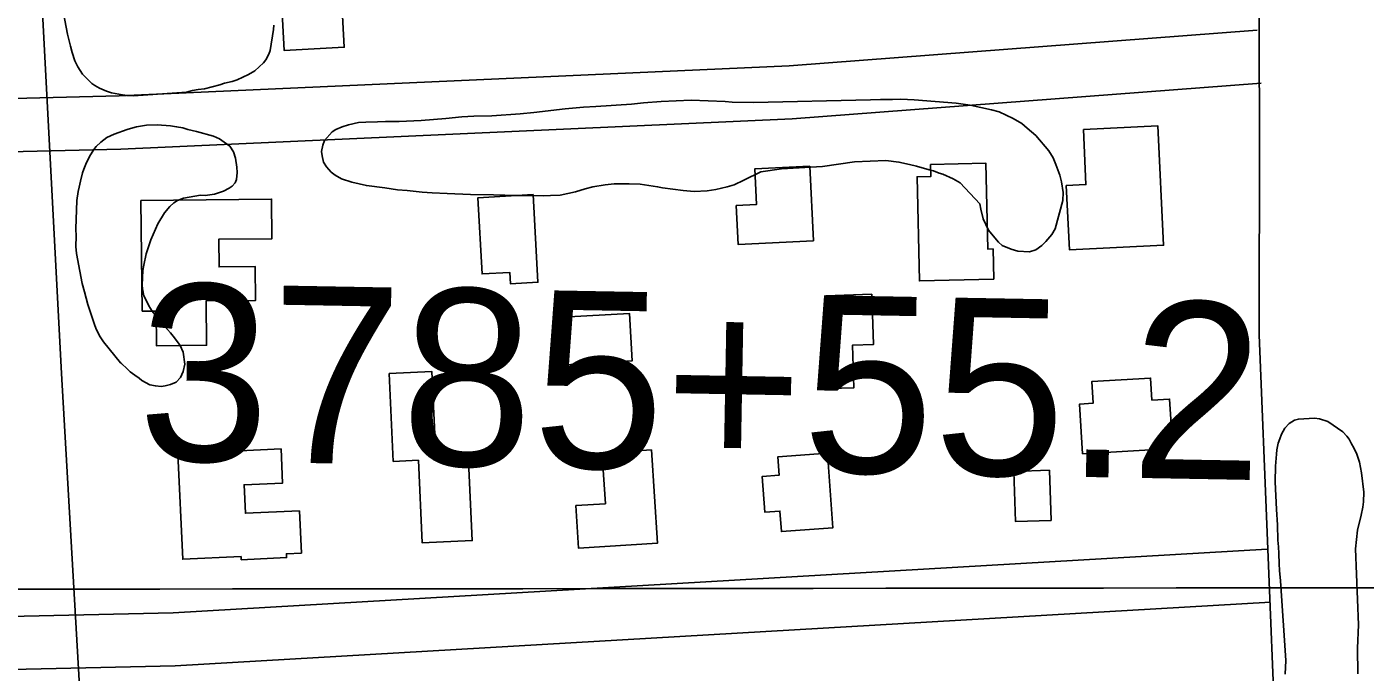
# Model space of a CAD drawing. Extents: x 3297716 to 3335574, y 688621 to 713991.
# Drawn here: x 3321172 to 3321928, y 709123 to 709488 of the extents above; entities that cross this region are included whole.
import ezdxf

# ---------------------------------------------------------------- set-up
doc = ezdxf.new("R2010")
doc.units = 0
for name, color, linetype in [('V-BLDG-OTLN', 7, 'Continuous'), ('V-GRID-MAJR', 7, 'Continuous'), ('V-ROAD-CNTR', 7, 'Continuous'), ('V-SITE-VEGE', 7, 'Continuous'), ('V-SURV-IDEN', 7, 'Continuous')]:
    doc.layers.add(name, color=color, linetype=linetype)

msp = doc.modelspace()

# ---------------------------------------------------------------- linework, layer by layer
at = {"layer": 'V-BLDG-OTLN'}
for points in [[(3321347.565, 709543.546), (3321351.198, 709476.165), (3321317.197, 709474.332), (3321313.562, 709541.711)], [(3321769.037, 709429.72), (3321811.1380000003, 709431.729), (3321814.355, 709364.291), (3321761.113, 709361.7490000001), (3321759.387, 709397.991), (3321770.526, 709398.5210000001)], [(3321718.404, 709345.056), (3321676.344, 709344.095), (3321675.001, 709402.982), (3321682.857, 709403.16), (3321682.703, 709409.838), (3321713.931, 709410.551), (3321715.037, 709362.073), (3321718.015, 709362.142)], [(3321614.454, 709408.8740000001), (3321616.463, 709366.773), (3321573.862, 709364.7390000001), (3321572.818, 709386.6510000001), (3321584.25, 709387.196), (3321583.285, 709407.387)], [(3321236.889, 709326.995), (3321236.215, 709389.53), (3321310.096, 709390.327), (3321310.336, 709367.9670000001), (3321280.265, 709367.643), (3321280.433, 709352.007), (3321300.872, 709352.226), (3321301.079, 709333.089), (3321273.103, 709332.784), (3321273.3740000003, 709307.7660000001), (3321245.034, 709307.461), (3321244.821, 709327.081)], [(3321457.919, 709392.8420000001), (3321460.688, 709343.356), (3321445.137, 709342.486), (3321444.775, 709348.931), (3321429.1550000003, 709348.056), (3321426.748, 709391.099)], [(3321649.4050000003, 709336.5750000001), (3321650.384, 709308.171), (3321638.526, 709307.7660000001), (3321639.3510000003, 709283.78), (3321625.284, 709283.294), (3321623.483, 709335.684)], [(3321474.498, 709323.5480000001), (3321512.404, 709325.721), (3321513.944, 709298.892), (3321476.038, 709296.7170000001)], [(3321376.585, 709291.708), (3321400.794, 709292.848), (3321403.02, 709245.636), (3321421.256, 709246.498), (3321423.572, 709197.377), (3321395.299, 709196.0430000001), (3321393.094, 709242.779), (3321378.926, 709242.109)], [(3321816.514, 709249.2440000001), (3321768.6010000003, 709246.416), (3321766.9420000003, 709274.519), (3321774.573, 709274.969), (3321773.846, 709287.286), (3321807.052, 709289.2440000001), (3321807.787, 709276.763), (3321817.808, 709277.355), (3321818.811, 709260.367), (3321815.866, 709260.193)], [(3321325.835, 709214.262), (3321326.947, 709190.3420000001), (3321318.5160000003, 709189.951), (3321318.6180000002, 709187.751), (3321292.93, 709186.559), (3321292.848, 709188.351), (3321259.923, 709186.823), (3321257.1520000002, 709246.482), (3321315.487, 709249.189), (3321316.382, 709229.915), (3321294.569, 709228.904), (3321295.3140000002, 709212.845)], [(3321524.977, 709248.675), (3321528.272, 709195.873), (3321483.667, 709193.088), (3321482.163, 709217.156), (3321498.8340000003, 709218.197), (3321497.472, 709240.061), (3321499.549, 709240.1900000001), (3321499.1210000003, 709247.059)], [(3321624.311, 709246.697), (3321627.3710000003, 709204.5530000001), (3321598.301, 709202.4450000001), (3321597.455, 709214.103), (3321588.9620000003, 709213.486), (3321587.502, 709233.6140000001), (3321597.066, 709234.306), (3321596.3170000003, 709244.667)], [(3321749.849, 709237.177), (3321750.824, 709208.774), (3321730.77, 709208.086), (3321729.795, 709236.4890000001)]]:
    msp.add_lwpolyline(points, close=True, dxfattribs=at)
at = {"layer": 'V-GRID-MAJR'}
msp.add_spline([(3301840.245, 709153.404), (3307091.973, 709156.841), (3312343.699, 709161.042), (3317595.4250000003, 709166.008), (3322847.151, 709171.736), (3328098.875, 709178.229), (3333350.598, 709185.486), (3333350.599, 709185.486)], degree=3, dxfattribs=at)
at = {"layer": 'V-ROAD-CNTR'}
for points in [[(3321021.2319201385, 712206.62355979), (3321033.80589499, 712017.9429371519), (3321057.8478469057, 711584.6458037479), (3321076.54580951, 711314.7373435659), (3321092.2937780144, 710987.24599855), (3321119.2827240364, 710624.688723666), (3321136.1026903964, 710279.7084136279), (3321163.051636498, 709828.5843158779), (3321191.312579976, 709291.8493893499), (3321213.7415351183, 708902.3281683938), (3321231.692499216, 708516.864939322), (3321254.316453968, 708217.092538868), (3321261.729439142, 708048.5648759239), (3321272.688417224, 707860.1022528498), (3321277.9324067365, 707722.7005276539)], [(3321969.11902436, 710116.1787406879), (3321956.092050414, 710026.333920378), (3321926.002110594, 709904.9541631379), (3321899.2671640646, 709789.301394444), (3321886.902188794, 709709.9705531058), (3321878.518205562, 709586.5537999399), (3321868.163226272, 709529.46391412), (3321868.543225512, 709427.9761170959), (3321868.485225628, 709313.6313457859), (3321877.76420707, 709080.9118112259), (3321898.647165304, 708818.811335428), (3321918.427125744, 708500.716971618), (3321958.2920460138, 707975.9960210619), (3321968.213026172, 707865.350242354), (3321974.3230139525, 707797.5153780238), (3321983.8079949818, 707756.8004594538), (3321668.5246255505, 707736.4105002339), (3321277.89540681, 707723.6755257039)], [(3321867.242228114, 709485.8350013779), (3321602.646757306, 709465.673041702), (3321223.9475147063, 709448.5880758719), (3321089.404783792, 709445.305082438), (3320786.1393903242, 709425.716121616), (3320550.962860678, 709415.723141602)], [(3321869.522223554, 709455.9210612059), (3321604.462753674, 709435.7251015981), (3321224.989512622, 709418.60413584), (3321090.7387811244, 709415.32914239), (3320787.743387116, 709395.7581815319), (3320552.623857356, 709385.7662015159)], [(3321873.0362165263, 709192.6015878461), (3321254.448453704, 709156.5846598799), (3321060.6338413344, 709152.2086686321), (3320567.168828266, 709123.3717263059)], [(3321874.780213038, 709162.6516477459), (3321255.6584512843, 709126.6047198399), (3321061.8478389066, 709122.2287285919), (3320568.8308249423, 709093.4177862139)]]:
    msp.add_lwpolyline(points, dxfattribs=at)
at = {"layer": 'V-SITE-VEGE'}
for points in [[(3321311.303, 709488.545), (3321311.204, 709486.089), (3321309.23, 709474.2660000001), (3321308.583, 709472.212), (3321306.949, 709469.066), (3321305.554, 709467.231), (3321300.661, 709462.89), (3321296.985, 709460.7660000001), (3321290.6380000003, 709457.804), (3321287.7630000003, 709456.782), (3321283.571, 709455.814), (3321280.892, 709454.974), (3321272.112, 709452.674), (3321268.694, 709452.24), (3321265.458, 709451.611), (3321262.026, 709450.802), (3321232.096, 709448.765), (3321228.514, 709448.906), (3321225.881, 709449.197), (3321219.694, 709450.385), (3321216.704, 709451.257), (3321212.802, 709452.922), (3321210.222, 709454.534), (3321208.571, 709455.732), (3321203.289, 709460.8520000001), (3321200.623, 709465.112), (3321198.863, 709468.393), (3321197.35, 709473.175), (3321196.359, 709476.802), (3321194.731, 709483.478), (3321192.554, 709495.465)], [(3321755.788, 709403.836), (3321756.716, 709400.153), (3321757.552, 709394.12), (3321757.376, 709389.6240000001), (3321753.097, 709373.501), (3321751.2600000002, 709370.357), (3321747.889, 709366.417), (3321745.657, 709364.145), (3321742.132, 709361.71), (3321738.657, 709360.561), (3321732.021, 709360.823), (3321728.21, 709362.042), (3321723.149, 709364.17), (3321721.077, 709365.968), (3321718.001, 709369.517), (3321715.342, 709372.837), (3321712.377, 709379.169), (3321711.0870000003, 709384.58), (3321710.562, 709387.599), (3321699.458, 709399.613), (3321695.467, 709401.699), (3321689.577, 709404.501), (3321687.451, 709405.013), (3321684.282, 709406.211), (3321681.952, 709406.944), (3321674.7430000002, 709408.943), (3321670.708, 709409.957), (3321664.759, 709411.264), (3321657.292, 709412.2000000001), (3321639.681, 709411.389), (3321621.5670000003, 709408.671), (3321598.367, 709407.436), (3321586.7260000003, 709405.748), (3321577.1040000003, 709400.981), (3321571.644, 709398.408), (3321567.741, 709397.2760000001), (3321561.255, 709395.814), (3321556.289, 709394.935), (3321548.985, 709394.581), (3321542.796, 709395.252), (3321531.065, 709396.782), (3321528.301, 709397.323), (3321518.497, 709398.777), (3321512.289, 709399.023), (3321503.71, 709398.929), (3321498.762, 709398.48), (3321491.639, 709397.257), (3321487.31, 709396.1410000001), (3321481.883, 709394.425), (3321473.236, 709392.621), (3321467.8680000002, 709392.4), (3321464, 709392.123), (3321457.792, 709392.3690000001), (3321448.355, 709392.309), (3321435.5160000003, 709392.811), (3321422.657, 709392.889), (3321409.386, 709393.407), (3321400.8310000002, 709393.958), (3321395.267, 709394.175), (3321386.731, 709395.154), (3321381.387, 709395.578), (3321374.144, 709396.719), (3321363.6890000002, 709397.986), (3321355.4, 709399.811), (3321349.688, 709401.751), (3321346.125, 709403.819), (3321343.8370000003, 709405.625), (3321341.165, 709408.517), (3321339.553, 709411.1510000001), (3321338.625, 709414.833), (3321338.287, 709417.205), (3321339.074, 709420.818), (3321340.0300000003, 709423.353), (3321344.298, 709428.33), (3321346.498, 709429.745), (3321349.981, 709431.107), (3321353.6720000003, 709432.2490000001), (3321359.296, 709433.529), (3321363.377, 709433.8), (3321370.029, 709433.968), (3321374.543, 709434.22), (3321382.256, 709434.132), (3321394.7120000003, 709434.713), (3321408.691, 709435.879), (3321417.7290000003, 709436.812), (3321424.393, 709437.1950000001), (3321434.693, 709437.433), (3321450.597, 709438.525), (3321458.345, 709439.2930000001), (3321476.007, 709441.388), (3321486.546, 709442.26), (3321493.419, 709442.635), (3321513.623, 709443.987), (3321520.299, 709444.7980000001), (3321530.4020000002, 709445.471), (3321547.37, 709446.307), (3321566.633, 709445.551), (3321570.477, 709445.187), (3321582.472, 709444.931), (3321648.77, 709446.403), (3321654.353, 709446.616)], [(3321654.353, 709446.616), (3321661.2120000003, 709446.559), (3321665.936, 709446.8030000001), (3321673.428, 709446.51), (3321697.146, 709444.507), (3321705.031, 709443.341), (3321717.147, 709440.7220000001), (3321721.392, 709439.698), (3321729.394, 709435.954), (3321734.2090000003, 709432.979), (3321737.326, 709430.498), (3321742.0870000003, 709426.2390000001), (3321749.468, 709417.59), (3321751.8850000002, 709413.635), (3321753.4560000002, 709409.9280000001), (3321755.788, 709403.836)], [(3321883.119, 709121.865), (3321883.426, 709129.705), (3321880.448, 709174.568), (3321879.932, 709180.448), (3321879.7090000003, 709184.321), (3321879.559, 709190.059), (3321879.338, 709193.932), (3321878.982, 709197.561), (3321878.826, 709206.29), (3321878.292, 709214.914), (3321877.538, 709230.648), (3321877.634, 709239.4940000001), (3321878.146, 709246.205), (3321878.494, 709248.683), (3321879.262, 709252.392), (3321880.11, 709254.9770000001), (3321881.085, 709257.557), (3321882.963, 709260.973), (3321885.431, 709263.4940000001), (3321888.497, 709265.368), (3321890.6410000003, 709266.032), (3321899.761, 709266.5480000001), (3321902.612, 709266.185), (3321907.164, 709264.635), (3321915.661, 709258.819), (3321917.933, 709256.361), (3321919.237, 709254.692), (3321920.63, 709252.017), (3321921.916, 709249.848), (3321923.64, 709246.166), (3321925.207, 709241.618), (3321926.342, 709235.59), (3321927.54, 709224.824), (3321927.321, 709219.223), (3321927.079, 709216.241), (3321926.151, 709211.666), (3321923.954, 709203.277), (3321922.915, 709192.7220000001), (3321924.599, 709149.779), (3321924.0810000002, 709136.588), (3321924.136, 709122.127)]]:
    msp.add_lwpolyline(points, dxfattribs=at)
msp.add_lwpolyline([(3321215.026, 709309.765), (3321213.181, 709312.501), (3321211.041, 709316.849), (3321209.747, 709320.0970000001), (3321206.257, 709330.714), (3321204.4050000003, 709337.892), (3321202.99, 709342.563), (3321201.665, 709349.5430000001), (3321199.926, 709359.56), (3321199.5470000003, 709363.482), (3321199.6010000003, 709369.341), (3321199.412, 709373.611), (3321200.039, 709389.573), (3321200.77, 709394.6950000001), (3321201.401, 709397.157), (3321202.0640000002, 709400.505), (3321203.318, 709405.253), (3321203.924, 709407.184), (3321205.102, 709409.98), (3321207.225, 709414.338), (3321209.691, 709418.3250000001), (3321211.002, 709420.05), (3321213.582, 709422.435), (3321217.0640000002, 709425.1410000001), (3321221.041, 709426.939), (3321228.428, 709429.669), (3321230.411, 709430.302), (3321233.821, 709431.234), (3321239.361, 709432.082), (3321245.404, 709432.2000000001), (3321253.025, 709431.723), (3321256.379, 709431.238), (3321259.906, 709430.566), (3321262.71, 709429.569), (3321267.639, 709428.487), (3321277.304, 709425.7980000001), (3321280.626, 709424.424), (3321286.501, 709420.287), (3321288.683, 709417.002), (3321289.784, 709413.41), (3321290.477, 709408.409), (3321290.7120000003, 709405.38), (3321290.2060000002, 709401.491), (3321289.596, 709399.561), (3321287.9250000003, 709397.6730000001), (3321286.1040000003, 709396.502), (3321283.018, 709394.845), (3321277.7970000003, 709393.096), (3321272.62, 709392.412), (3321269.96, 709392.5160000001), (3321260.305, 709390.941), (3321256.873, 709389.4770000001), (3321254.866, 709388.134), (3321252.656, 709386.09), (3321249.502, 709382.659), (3321245.881, 709376.409), (3321241.796, 709367.332), (3321239.176, 709359.441), (3321237.855, 709352.92), (3321237.382, 709349.92), (3321236.887, 709341.769), (3321237.157, 709339.627), (3321237.89, 709335.6900000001), (3321239.049, 709333.513), (3321240.69, 709330.073), (3321242.701, 709326.976), (3321244.22, 709324.961), (3321247.948, 709320.375), (3321252.884, 709314.8520000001), (3321255.253, 709311.917), (3321258.4560000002, 709307.528), (3321260.09, 709303.912), (3321261.0670000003, 709297.127), (3321260.193, 709292.895), (3321258.64, 709289.582), (3321256.224, 709286.833), (3321252.9760000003, 709285.541), (3321249.926, 709284.773), (3321247.782, 709284.501), (3321244.421, 709284.81), (3321241.251, 709285.4670000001), (3321236.723, 709287.775), (3321235.174, 709289.082), (3321232.756, 709290.772), (3321230.171, 709292.832), (3321228.461, 709294.495), (3321225.201, 709297.464), (3321224.683, 709297.839)], close=True, dxfattribs=at)

# ---------------------------------------------------------------- texts
at = {"layer": 'V-SURV-IDEN'}
msp.add_text('3785+55.2', height=100.00000000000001, rotation=358.97305557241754, dxfattribs=at).set_placement((3321234.0449120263, 709242.9480346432))

doc.saveas('drawing.dxf')
